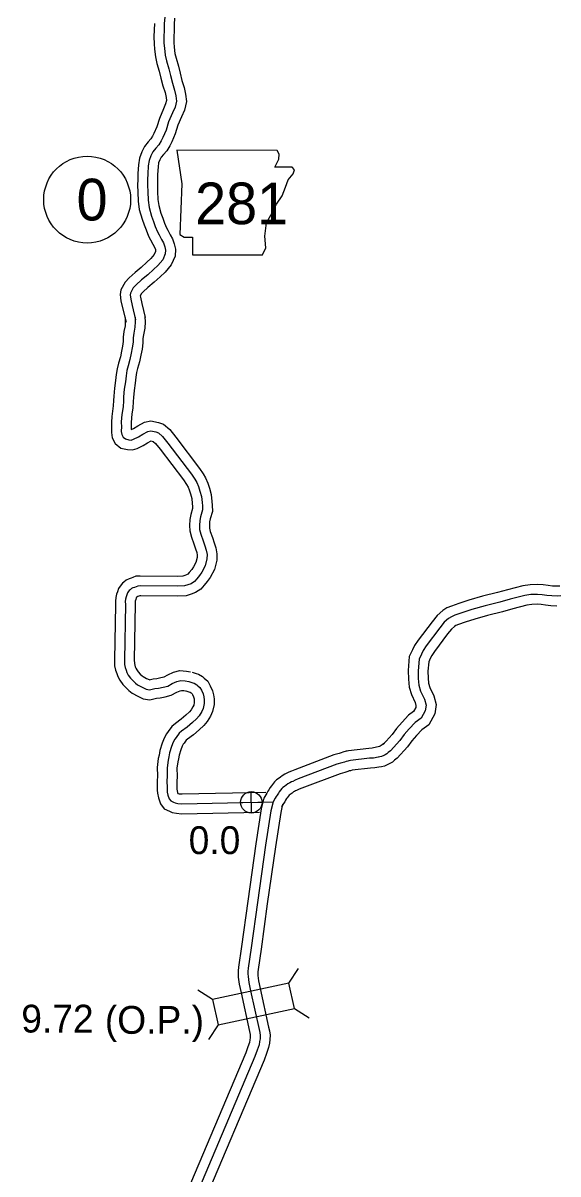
# Model space of a CAD drawing. Extents: x -83719 to 153526, y -11835 to 11446.
# Drawn here: x 12351 to 12622, y 203 to 786 of the extents above; entities that cross this region are included whole.
import ezdxf

# ---------------------------------------------------------------- set-up
doc = ezdxf.new("R2010")
doc.units = 0
for name, color, linetype in [('Level 10', 7, 'Continuous'), ('Level 11', 7, 'Continuous'), ('Level 20', 7, 'Continuous'), ('Level 21', 7, 'Continuous'), ('Level 25', 7, 'Continuous'), ('Level 26', 7, 'Continuous'), ('Level 27', 7, 'Continuous'), ('Level 58', 7, 'Continuous'), ('Level 59', 7, 'Continuous')]:
    doc.layers.add(name, color=color, linetype=linetype)

msp = doc.modelspace()

# ---------------------------------------------------------------- linework, layer by layer
at = {"layer": 'Level 10'}
for points in [[(12621.61, 501.06), (12618.9, 501.18), (12616.73, 501.41), (12614.22, 501.8), (12611.37, 501.95), (12607.57, 501.85), (12603.93, 501.36), (12596.14, 499.32), (12591.03, 497.88), (12583.51, 496.02), (12576.56, 494.06), (12571.44, 492.34), (12567.7, 491.09), (12565.42, 490.12), (12563.31, 488.87), (12560.46, 486.28), (12557.88, 483.04), (12550.88, 473.73), (12549.09, 471.02), (12548.03, 468.89), (12546.39, 465.43), (12545.83, 458.37), (12545.93, 454.02), (12546.32, 450.02), (12547.45, 446.23), (12549.34, 442.24), (12549.76, 440.62), (12549.61, 439.62), (12548.55, 437.69)], [(12622.61, 501.17), (12621.04, 501.06)], [(12621.19, 491.07), (12618.15, 491.2), (12615.44, 491.49), (12613.19, 491.84), (12611.23, 491.94), (12608.37, 491.87), (12605.87, 491.53), (12598.77, 489.67), (12593.58, 488.21), (12586.07, 486.36), (12579.52, 484.5), (12574.62, 482.86), (12571.25, 481.73), (12569.95, 481.18), (12569.28, 480.78), (12567.78, 479.42), (12565.78, 476.92), (12559.06, 467.97), (12557.78, 466.03), (12557.03, 464.52), (12556.21, 462.8), (12555.83, 458.09), (12555.92, 454.62), (12556.18, 451.95), (12556.81, 449.82), (12558.79, 445.66), (12559.94, 441.16), (12559.24, 436.39), (12556.28, 430.97)], [(12548.55, 437.69), (12546.04, 435.83), (12542.72, 432.29), (12539.84, 429.12), (12537.67, 426.07), (12533.13, 420.99)], [(12556.28, 430.97), (12552.72, 428.34), (12550.07, 425.5), (12547.64, 422.84), (12545.5, 419.82), (12540.25, 413.96)], [(12533.85, 421.65), (12532.57, 420.69), (12532.19, 420.36), (12531.7, 420.12), (12531.27, 419.85), (12527.61, 419.01), (12525.89, 418.93), (12515.63, 417.74), (12514.9, 417.56), (12514.33, 417.51), (12512.76, 417.07), (12511.81, 416.7), (12510.81, 416.35), (12508.23, 415.68), (12488.38, 408.14), (12486.64, 407.47), (12485.42, 406.88), (12484.67, 406.61), (12483.34, 405.9), (12482.06, 405.13), (12481.06, 404.34), (12480.41, 403.87), (12479.15, 403.08), (12478.03, 402.02), (12476.51, 399.91), (12475.93, 399.18), (12475.19, 397.93), (12474.77, 397.25), (12474.17, 396.29), (12472.64, 393.78)], [(12540.25, 413.96), (12538.89, 412.93), (12537.81, 411.98), (12536.51, 411.34), (12535.91, 410.98), (12533.88, 410.01), (12532.25, 409.65), (12530.96, 409.52), (12528.97, 409.06), (12526.69, 408.96), (12517.44, 407.88), (12516.51, 407.65), (12516.08, 407.62), (12515.92, 407.57), (12515.28, 407.33), (12513.75, 406.78), (12511.28, 406.14), (12491.94, 398.79), (12490.62, 398.29), (12489.32, 397.66), (12488.74, 397.45), (12488.29, 397.2), (12487.77, 396.89), (12487.05, 396.32), (12485.98, 395.57), (12485.47, 395.24), (12484.47, 393.87), (12484.2, 393.52), (12483.75, 392.76), (12483.25, 391.96), (12482.68, 391.04), (12481.61, 389.29)], [(12472.64, 393.78), (12471.4, 388.3), (12468.68, 370.6), (12464.56, 341.54), (12461.35, 318.6), (12459.88, 308.18), (12459.65, 306.24), (12459.67, 304.59), (12459.76, 303.05), (12460.14, 299.58), (12461.14, 295.1), (12465.37, 275.46), (12465.71, 274.04), (12465.83, 273.2), (12465.81, 272.35), (12465.64, 271.26), (12465.41, 270.01), (12464.61, 267.69), (12463.53, 264.73), (12431.85, 189.7)], [(12482.22, 390.78), (12481.23, 386.43), (12478.57, 369.14), (12474.46, 340.15), (12471.26, 317.21), (12469.8, 306.9), (12469.66, 305.7), (12469.67, 304.95), (12469.73, 303.89), (12470.02, 301.21), (12470.9, 297.24), (12475.12, 277.68), (12475.55, 275.91), (12475.86, 273.75), (12475.78, 271.45), (12475.51, 269.61), (12475.11, 267.45), (12474.03, 264.34), (12472.84, 261.07), (12441, 185.66)]]:
    msp.add_lwpolyline(points, dxfattribs=at)
at = {"layer": 'Level 11'}
for points in [[(12427.5, 788.86), (12427.22, 785.75)], [(12417.24, 786.25), (12417.2, 782.97), (12417.02, 779.46), (12417.11, 775.96), (12417.37, 773.18), (12417.77, 769.3), (12418.58, 765.98), (12419.72, 762.01), (12420.57, 758.55), (12421.61, 754.54), (12422.66, 751.2), (12423.15, 748.78), (12423.35, 747.17), (12422.94, 745.45), (12421.83, 742.88), (12419.77, 738.12), (12418.46, 733.83), (12417, 730.54), (12416.29, 729.14), (12415.42, 727.72), (12414.14, 726.29), (12412.26, 723.87), (12410.82, 721.15), (12409.64, 717.94), (12409.22, 714.67), (12408.88, 710.19), (12408.82, 707.21), (12408.76, 704.26), (12408.88, 700.78), (12409.04, 696.19), (12409.62, 691.94), (12411.06, 687.06), (12412.12, 684.13), (12413.04, 681.59), (12414.25, 678.49), (12415.24, 676.68), (12416.46, 674.41), (12417.25, 672.96), (12417.74, 671.66), (12417.89, 671), (12417.87, 670.77), (12417.18, 669.21), (12415.39, 667.06), (12413.38, 665.22), (12410.62, 662.66), (12407.5, 660.11), (12404.41, 657.38), (12402.48, 655.15), (12400.3, 651.35), (12399.87, 648.85), (12400.34, 645.72), (12401.07, 642.2), (12402.89, 634.81)], [(12427.24, 786.12), (12427.2, 782.65), (12427.03, 779.33), (12427.1, 776.55), (12427.32, 774.14), (12427.64, 771.02), (12428.25, 768.56), (12429.39, 764.58), (12430.26, 761), (12431.23, 757.31), (12432.36, 753.69), (12433.03, 750.39), (12433.5, 746.61), (12432.47, 742.28), (12431.01, 738.9), (12429.17, 734.66), (12427.85, 730.33), (12426.04, 726.25), (12425.03, 724.26), (12423.48, 721.74), (12421.84, 719.89), (12420.69, 718.41), (12419.97, 717.06), (12419.41, 715.55), (12419.17, 713.66), (12418.87, 709.71), (12418.81, 707), (12418.76, 704.34), (12418.88, 701.14), (12419.02, 697.04), (12419.43, 694.04), (12420.56, 690.17), (12421.52, 687.54), (12422.4, 685.11), (12423.33, 682.72), (12424.03, 681.44), (12425.26, 679.17), (12426.37, 677.12), (12427.32, 674.59), (12427.99, 671.79), (12427.71, 668.27), (12425.75, 663.88), (12422.64, 660.15), (12420.16, 657.86), (12417.19, 655.12), (12413.98, 652.49), (12411.53, 650.33), (12410.67, 649.34), (12410.07, 648.28), (12410.18, 647.48), (12410.82, 644.42), (12412.6, 637.2)], [(12402.44, 637.23), (12402.52, 635.12), (12402.41, 633.03), (12401.86, 630.21), (12401.45, 627.33), (12401.43, 625.09), (12401.12, 622.69), (12400.65, 620.14), (12400.04, 617.26), (12399.09, 614.09), (12398.39, 611.29), (12397.98, 608.37), (12397.61, 605.26), (12397.07, 601.49), (12396.68, 597.43), (12396.57, 595.23), (12396.41, 592.43), (12395.99, 589.74), (12395.69, 587.12), (12395.5, 584.27), (12395.52, 582.07), (12395.47, 579.07), (12395.93, 576.36), (12397.44, 573.49), (12400.27, 571.11), (12403.56, 570.32), (12406.09, 570.14), (12408.58, 570.86), (12411.58, 572.36), (12413.8, 573.74), (12415.64, 574.7), (12416.49, 574.51), (12416.72, 574.43), (12417.83, 573.49), (12420.19, 570.51), (12431.98, 554.97), (12433.54, 552.62), (12434.31, 551.36), (12434.94, 549.87), (12435.51, 547.93), (12436.18, 545.62), (12436.43, 543.02), (12436.59, 541.53), (12436.6, 540.47), (12435.69, 537.45), (12435.29, 534.89), (12435.08, 531.89), (12435.2, 529.15), (12435.98, 525.95), (12437.28, 522.51), (12438.06, 520.11), (12438.68, 518.14), (12438.92, 516.78), (12438.9, 515.64), (12438.31, 513.17), (12437.09, 510.89), (12436.16, 509.66), (12434.85, 508.03), (12434.19, 507.27), (12433.56, 506.87), (12432.63, 506.5), (12431.62, 506.19), (12428.99, 506.06), (12410.05, 506.27), (12407.85, 506.13), (12406.33, 505.53), (12405.57, 505.26), (12404.52, 504.9), (12402.98, 504.23), (12401.86, 503.24), (12401.06, 502.67), (12399.91, 501.2), (12399.12, 499.92), (12398.52, 498.35), (12398.15, 497.08), (12397.73, 495.47), (12397.48, 493.5), (12397.58, 491.76), (12397.06, 463.81), (12397.13, 460.86), (12397.64, 458.52), (12398.17, 456.91), (12398.77, 455.41), (12399.75, 453.53), (12401.3, 451.32), (12403.14, 449.47), (12404.32, 448.35), (12405.92, 446.97), (12408.79, 445.47), (12411.53, 444.11), (12414.96, 443.61), (12418.29, 444.34), (12420.14, 444.53), (12422.75, 445.12), (12425.84, 445.85), (12428.56, 447.36), (12430.27, 448.17), (12430.96, 448.33), (12432.19, 448.22), (12433.92, 447.93)], [(12412.44, 637.61), (12412.53, 635.05), (12412.36, 631.79), (12411.72, 628.53), (12411.44, 626.59), (12411.43, 624.42), (12411, 621.13), (12410.46, 618.2), (12409.73, 614.79), (12408.74, 611.46), (12408.22, 609.37), (12407.89, 607.07), (12407.52, 603.97), (12407, 600.31), (12406.66, 596.69), (12406.55, 594.68), (12406.37, 591.39), (12405.91, 588.4), (12405.66, 586.21), (12405.5, 583.98), (12405.52, 582.04), (12405.5, 580.5), (12406.7, 581.1), (12408.85, 582.44), (12412.18, 584.17), (12415.48, 584.96), (12419.34, 584.13), (12421.86, 583.17), (12425.05, 580.48), (12428.09, 576.64), (12440.14, 560.76), (12441.97, 558), (12443.23, 555.95), (12444.37, 553.24), (12445.11, 550.72), (12446.04, 547.5), (12446.38, 544.04), (12446.58, 542.12), (12446.62, 539.04), (12445.46, 535.22), (12445.23, 533.77), (12445.09, 531.76), (12445.15, 530.56), (12445.55, 528.91), (12446.71, 525.83), (12447.58, 523.16), (12448.41, 520.53), (12448.94, 517.56), (12448.87, 514.36), (12447.74, 509.6), (12445.55, 505.5), (12444.04, 503.5), (12442.53, 501.63), (12440.81, 499.63), (12438.12, 497.92), (12435.94, 497.06), (12433.36, 496.27), (12429.19, 496.06), (12410.32, 496.27), (12410.06, 496.25), (12409.86, 496.17), (12408.89, 495.83), (12408.37, 495.65), (12408.1, 495.41), (12408.01, 495.18), (12407.8, 494.44), (12407.57, 493.57), (12407.52, 493.13), (12407.58, 491.94), (12407.06, 463.84), (12407.1, 462.05), (12407.29, 461.19), (12407.58, 460.33), (12407.87, 459.57), (12408.31, 458.74), (12409, 457.76), (12410.13, 456.63), (12411.03, 455.77), (12411.58, 455.3), (12413.34, 454.38), (12414.54, 453.78), (12414.59, 453.77), (12416.71, 454.23), (12418.52, 454.42), (12420.5, 454.87), (12422.2, 455.26), (12423.99, 456.26), (12426.93, 457.64), (12430.23, 458.45), (12433.47, 458.14), (12435.55, 457.8)], [(12436.32, 457.61), (12438.37, 456.92), (12439.53, 456.53), (12441.55, 455.35), (12442.54, 454.54), (12444.33, 453.01), (12445.58, 450.67), (12446.66, 448.17), (12447.15, 446.11), (12447.5, 444.02), (12447.47, 441.2), (12446.75, 437.62), (12445.64, 435.29), (12444.05, 432.58), (12442.25, 430.53), (12439.95, 428.29), (12437.01, 425.85), (12434, 423.63), (12433.4, 423.16), (12432.28, 421.55), (12431.87, 421.02), (12431.37, 420.04), (12430.64, 418.2), (12429.76, 415.48), (12429.45, 413.66), (12429.1, 412.07), (12428.71, 408.87), (12428.81, 404.89), (12428.61, 402.07), (12428.66, 399.47), (12428.7, 398.34), (12428.76, 397.49), (12428.94, 396.56), (12429.07, 396.19), (12429.21, 396.14), (12429.8, 396.02), (12431.31, 395.89), (12473.7, 396.81)], [(12433.15, 448.12), (12435.18, 447.45), (12435.36, 447.38), (12435.81, 447.12), (12436.1, 446.88), (12436.4, 446.63), (12436.57, 446.31), (12437.13, 445.01), (12437.34, 444.14), (12437.49, 443.24), (12437.48, 442.24), (12437.19, 440.81), (12436.8, 439.98), (12435.9, 438.46), (12434.99, 437.41), (12433.26, 435.73), (12430.84, 433.72), (12427.96, 431.6), (12426.06, 430.11), (12424.22, 427.48), (12423.38, 426.4), (12422.24, 424.16), (12421.22, 421.58), (12420.02, 417.86), (12419.64, 415.6), (12419.23, 413.77), (12418.69, 409.35), (12418.8, 405.12), (12418.6, 402.33), (12418.67, 399.18), (12418.71, 397.84), (12418.82, 396.22), (12419.27, 393.89), (12420.35, 390.89), (12422.27, 388.41), (12424.83, 387.13), (12426.34, 386.5), (12428.42, 386.11), (12430.98, 385.88), (12470.51, 386.73)]]:
    msp.add_lwpolyline(points, dxfattribs=at)
at = {"layer": 'Level 20'}
for p, q in [((12485.43, 300.08), (12490.2, 307.48)), ((12446.72, 291.73), (12439.33, 296.5)), ((12488.21, 287.18), (12495.61, 282.41)), ((12449.51, 278.83), (12444.73, 271.43))]:
    msp.add_line(p, q, dxfattribs=at)
msp.add_lwpolyline([(12449.51, 278.83), (12488.21, 287.18), (12485.43, 300.08), (12446.72, 291.73)], close=True, dxfattribs=at)
at = {"layer": 'Level 21'}
msp.add_lwpolyline([(12428.66, 721.95), (12431.2, 705.03), (12430.07, 679.37), (12432.33, 677.96), (12436.56, 677.96), (12436.56, 668.94), (12472.08, 668.94), (12473.78, 672.6), (12473.21, 678.52), (12474.06, 685.29), (12477.16, 690.65), (12479.13, 694.6), (12481.95, 698.83), (12483.65, 703.34), (12485.06, 707), (12487.59, 710.1), (12488.16, 712.08), (12487.03, 713.49), (12478.29, 713.49), (12480.26, 717.44), (12480.54, 719.97), (12479.37, 721.92)], close=True, dxfattribs=at)
at = {"layer": 'Level 26'}
for p, q in [((12466.46, 386.2), (12466.21, 397.04)), ((12460.91, 391.49), (12471.76, 391.75))]:
    msp.add_line(p, q, dxfattribs=at)
msp.add_circle((12466.34, 391.62), 5.43, dxfattribs=at)
at = {"layer": 'Level 27'}
msp.add_circle((12383.21, 696.98), 22, dxfattribs=at)
at = {"layer": 'Level 59'}
for points in [[(12422.52, 789.4), (12422.24, 786.19)], [(12422.24, 786.19), (12422.2, 782.81), (12422.02, 779.4), (12422.11, 776.26), (12422.34, 773.66), (12422.7, 770.16), (12423.41, 767.27), (12424.55, 763.29), (12425.42, 759.77), (12426.42, 755.92), (12427.51, 752.45), (12428.09, 749.59), (12428.43, 746.89), (12427.71, 743.86), (12426.42, 740.89), (12424.47, 736.39), (12423.15, 732.08), (12421.52, 728.39), (12420.66, 726.7), (12419.45, 724.73), (12417.99, 723.09), (12416.48, 721.14), (12415.4, 719.11), (12414.53, 716.75), (12414.19, 714.16), (12413.87, 709.95), (12413.82, 707.1), (12413.76, 704.3), (12413.88, 700.96), (12414.03, 696.62), (12414.53, 692.99), (12415.81, 688.61), (12416.82, 685.83), (12417.72, 683.35), (12418.79, 680.61), (12419.63, 679.06), (12420.86, 676.79), (12421.81, 675.04), (12422.53, 673.12), (12422.94, 671.4), (12422.79, 669.52), (12421.47, 666.54), (12419.01, 663.61), (12416.77, 661.54), (12413.9, 658.89), (12410.74, 656.3), (12407.97, 653.85), (12406.58, 652.25), (12405.08, 649.63), (12404.94, 648.79), (12405.26, 646.6), (12405.95, 643.31), (12407.74, 636)], [(12407.44, 637.42), (12407.53, 635.08), (12407.39, 632.41), (12406.79, 629.37), (12406.44, 626.96), (12406.43, 624.76), (12406.06, 621.91), (12405.55, 619.17), (12404.88, 616.02), (12403.92, 612.78), (12403.31, 610.33), (12402.93, 607.72), (12402.56, 604.61), (12402.03, 600.9), (12401.67, 597.06), (12401.56, 594.95), (12401.39, 591.91), (12400.95, 589.07), (12400.67, 586.66), (12400.5, 584.12), (12400.52, 582.05), (12400.48, 579.45), (12400.73, 577.98), (12401.41, 576.69), (12402.58, 575.7), (12404.32, 575.28), (12405.56, 575.19), (12406.75, 575.54), (12409.14, 576.73), (12411.33, 578.09), (12413.95, 579.45), (12415.54, 579.83), (12417.92, 579.32), (12419.29, 578.8), (12421.44, 576.99), (12424.14, 573.57), (12436.06, 557.87), (12437.75, 555.31), (12438.77, 553.65), (12439.66, 551.56), (12440.31, 549.33), (12441.11, 546.56), (12441.4, 543.53), (12441.59, 541.83), (12441.61, 539.76), (12440.57, 536.34), (12440.26, 534.33), (12440.09, 531.83), (12440.17, 529.86), (12440.76, 527.43), (12442, 524.17), (12442.82, 521.64), (12443.54, 519.34), (12443.93, 517.17), (12443.89, 515), (12443.02, 511.39), (12441.32, 508.2), (12440.1, 506.58), (12438.69, 504.83), (12437.5, 503.45), (12435.84, 502.4), (12434.28, 501.78), (12432.49, 501.23), (12429.09, 501.06), (12410.19, 501.27), (12408.95, 501.19), (12408.09, 500.85), (12407.23, 500.54), (12406.33, 500.23), (12405.7, 499.96), (12404.97, 499.32), (12404.54, 499.01), (12404.02, 498.34), (12403.62, 497.7), (12403.26, 496.76), (12402.97, 495.76), (12402.65, 494.52), (12402.5, 493.32), (12402.58, 491.85), (12402.06, 463.83), (12402.11, 461.45), (12402.46, 459.86), (12402.88, 458.62), (12403.32, 457.49), (12404.03, 456.13), (12405.15, 454.54), (12406.63, 453.05), (12407.67, 452.06), (12408.75, 451.14), (12411.06, 449.92), (12413.04, 448.94), (12414.77, 448.69), (12417.5, 449.29), (12419.33, 449.47), (12421.63, 450), (12424.02, 450.55), (12426.28, 451.81), (12428.6, 452.9), (12430.6, 453.39), (12432.83, 453.18), (12434.73, 452.87)], [(12621.4, 496.07), (12618.53, 496.19), (12616.09, 496.45), (12613.71, 496.82), (12611.3, 496.95), (12607.97, 496.86), (12604.9, 496.45), (12597.45, 494.49), (12592.3, 493.04), (12584.79, 491.19), (12578.04, 489.28), (12573.03, 487.6), (12569.47, 486.41), (12567.68, 485.65), (12566.29, 484.82), (12564.12, 482.85), (12561.83, 479.98), (12554.97, 470.85), (12553.44, 468.52), (12552.53, 466.71), (12551.3, 464.11), (12550.83, 458.23), (12550.93, 454.32), (12551.25, 450.99), (12552.13, 448.03), (12554.06, 443.95), (12554.85, 440.89), (12554.43, 438.01), (12552.42, 434.34)], [(12623.17, 496.2), (12621.4, 496.07)], [(12434.73, 452.87), (12436.77, 452.18), (12437.44, 451.96), (12438.68, 451.24), (12439.32, 450.71), (12440.36, 449.82), (12441.08, 448.49), (12441.9, 446.59), (12442.24, 445.13), (12442.49, 443.63), (12442.48, 441.72), (12441.97, 439.21), (12441.22, 437.64), (12439.97, 435.52), (12438.62, 433.97), (12436.61, 432.01), (12433.93, 429.78), (12430.98, 427.62), (12429.73, 426.64), (12428.25, 424.52), (12427.62, 423.71), (12426.8, 422.1), (12425.93, 419.89), (12424.89, 416.67), (12424.55, 414.63), (12424.16, 412.92), (12423.7, 409.11), (12423.81, 405), (12423.6, 402.2), (12423.66, 399.33), (12423.71, 398.09), (12423.79, 396.86), (12424.1, 395.22), (12424.79, 393.33), (12425.53, 392.37), (12426.91, 391.68), (12427.78, 391.32), (12429.11, 391.07), (12431.15, 390.89), (12477.34, 391.88)], [(12552.42, 434.34), (12549.38, 432.08), (12546.39, 428.9), (12543.74, 425.98), (12541.58, 422.94), (12536.85, 417.66)], [(12536.85, 417.66), (12535.73, 416.81), (12535, 416.17), (12534.11, 415.73), (12533.54, 415.39), (12532.25, 414.77), (12531.45, 414.6), (12530.75, 414.52), (12530.55, 414.56), (12528.29, 414.03), (12526.29, 413.95), (12516.53, 412.81), (12515.7, 412.6), (12515.2, 412.57), (12514.34, 412.32), (12513.54, 412.01), (12512.28, 411.57), (12509.75, 410.91), (12490.16, 403.47), (12488.63, 402.88), (12487.37, 402.27), (12486.71, 402.03), (12485.81, 401.55), (12484.92, 401.01), (12484.06, 400.33), (12483.2, 399.72), (12482.24, 399.11), (12481.81, 398.71), (12480.49, 396.89), (12480.06, 396.35), (12479.47, 395.34), (12479.01, 394.6), (12478.42, 393.66), (12477.34, 391.88)], [(12477.34, 391.88), (12476.32, 387.37), (12473.62, 369.87), (12469.51, 340.85), (12466.3, 317.91), (12464.84, 307.54), (12464.66, 305.97), (12464.67, 304.77), (12464.75, 303.47), (12465.08, 300.4), (12466.02, 296.17), (12470.25, 276.57), (12470.63, 274.97), (12470.84, 273.47), (12470.79, 271.9), (12470.57, 270.43), (12470.26, 268.73), (12469.32, 266.01), (12468.18, 262.9), (12436.43, 187.68)]]:
    msp.add_lwpolyline(points, dxfattribs=at)

# ---------------------------------------------------------------- texts
at = {"layer": 'Level 21'}
msp.add_text('281', height=21.12, dxfattribs=at).set_placement((12437.88, 684.5))
at = {"layer": 'Level 25'}
msp.add_text('0.0', height=14.08, dxfattribs=at).set_placement((12434.62, 365.42))
at = {"layer": 'Level 27'}
msp.add_text('0', height=21.12, dxfattribs=at).set_placement((12377.83, 686.42))
at = {"layer": 'Level 58'}
for s, p in [('9.72', (12349.84, 275.02)), ('(O.P.)', (12392.17, 274.38))]:
    msp.add_text(s, height=14.08, dxfattribs=at).set_placement(p)

doc.saveas('drawing.dxf')
